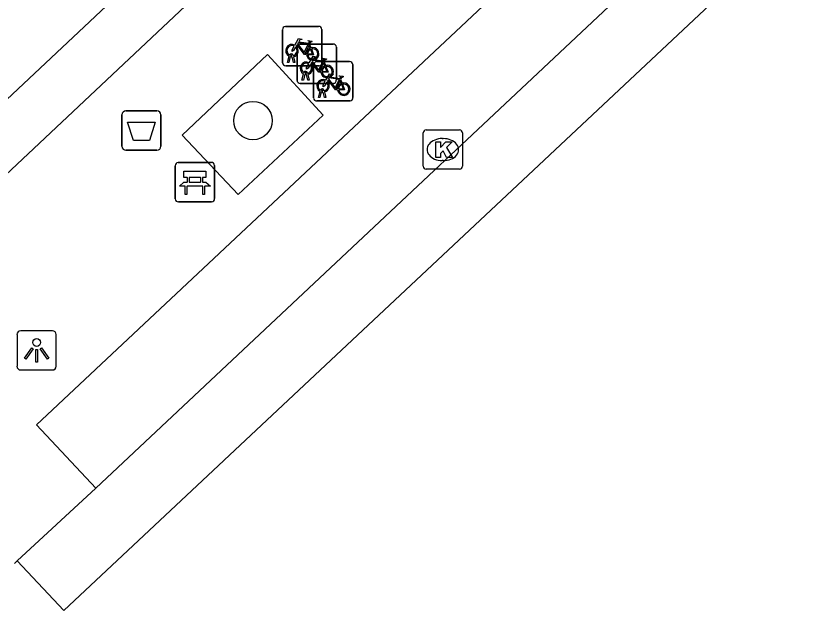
# Model space of a CAD drawing. Extents: x 162347 to 162868, y 381221 to 381813.
# Drawn here: x 162770.22 to 162790.14, y 381431.02 to 381446.15 of the extents above; entities that cross this region are included whole.
import ezdxf

# ---------------------------------------------------------------- set-up
doc = ezdxf.new("R2010")
doc.units = 0
for name, color, linetype in [('IMGEO_Afvalbak', 7, 'Continuous'), ('IMGEO_Bank', 7, 'Continuous'), ('IMGEO_Boom', 7, 'Continuous'), ('IMGEO_Fietsenrek', 7, 'Continuous'), ('IMGEO_Kolk', 7, 'Continuous'), ('IMGEO_Lichtpunt', 7, 'Continuous'), ('IMGEO_Pand', 7, 'Continuous'), ('IMGEO_Rijbaan_lokaal_gesloten', 7, 'Continuous'), ('IMGEO_Rijbaan_lokaal_open', 7, 'Continuous'), ('IMGEO_Voetpad_open', 7, 'Continuous')]:
    doc.layers.add(name, color=color, linetype=linetype)

msp = doc.modelspace()

# ---------------------------------------------------------------- linework, layer by layer
at = {"layer": 'IMGEO_Afvalbak'}
for p, q in [((162773.027, 381443.726), (162773.817, 381443.726)), ((162773.817, 381443.726), (162773.027, 381443.726)), ((162772.927, 381442.826), (162772.927, 381443.626)), ((162772.927, 381443.626), (162772.927, 381442.826)), ((162773.917, 381443.626), (162773.917, 381442.826)), ((162773.917, 381442.826), (162773.917, 381443.626)), ((162773.817, 381442.726), (162773.027, 381442.726)), ((162773.027, 381442.726), (162773.817, 381442.726))]:
    msp.add_line(p, q, dxfattribs=at)
msp.add_lwpolyline([(162773.07, 381443.44), (162773.774, 381443.44), (162773.625, 381442.97), (162773.219, 381442.97), (162773.07, 381443.44)], dxfattribs=at)
for centre, start, end in [((162773.027, 381443.626), 90, 180), ((162773.027, 381443.626), 90, 180), ((162773.817, 381443.626), 0, 90), ((162773.817, 381443.626), 360, 90), ((162773.027, 381442.826), 180, 270), ((162773.027, 381442.826), 180, 270), ((162773.817, 381442.826), 270, 0), ((162773.817, 381442.826), 270, 0)]:
    msp.add_arc(centre, 0.1, start, end, dxfattribs=at)
at = {"layer": 'IMGEO_Bank'}
for p, q in [((162774.281, 381441.488), (162774.281, 381442.329)), ((162774.281, 381442.329), (162774.281, 381441.488)), ((162774.356, 381442.413), (162775.197, 381442.413)), ((162775.197, 381442.413), (162774.356, 381442.413)), ((162775.281, 381442.338), (162775.281, 381441.497)), ((162775.281, 381441.497), (162775.281, 381442.338)), ((162774.59, 381441.919), (162774.59, 381442.025)), ((162774.634, 381442.025), (162774.634, 381441.919)), ((162774.922, 381442.031), (162774.64, 381442.031)), ((162774.64, 381441.913), (162774.922, 381441.913)), ((162774.928, 381441.919), (162774.928, 381442.025)), ((162774.972, 381442.025), (162774.972, 381441.919)), ((162774.978, 381441.811), (162774.585, 381441.811)), ((162775.206, 381441.413), (162774.365, 381441.413)), ((162774.365, 381441.413), (162775.206, 381441.413))]:
    msp.add_line(p, q, dxfattribs=at)
for points in [[(162774.584, 381442.031), (162774.498, 381442.031), (162774.498, 381442.192), (162775.061, 381442.192), (162775.061, 381442.031), (162774.978, 381442.031)], [(162774.528, 381441.811), (162774.386, 381441.811), (162774.498, 381441.913), (162774.584, 381441.913)], [(162774.978, 381441.913), (162775.061, 381441.913), (162775.173, 381441.811), (162775.034, 381441.811)], [(162774.578, 381441.804), (162774.578, 381441.597), (162774.535, 381441.597), (162774.535, 381441.804)], [(162775.028, 381441.804), (162775.028, 381441.597), (162774.984, 381441.597), (162774.984, 381441.804)]]:
    msp.add_lwpolyline(points, dxfattribs=at)
for centre, radius, start, end in [((162774.359, 381442.335), 0.0779, 92.4484, 184.2845), ((162774.359, 381442.335), 0.0779, 92.4484, 184.2845), ((162775.203, 381442.335), 0.0779, 2.4484, 94.2845), ((162775.203, 381442.335), 0.0779, 2.4484, 94.2845), ((162774.583, 381442.024), 0.00671, 2.8957, 87.1043), ((162774.583, 381441.92), 0.00671, 272.8957, 357.1043), ((162774.64, 381442.024), 0.00671, 92.8957, 177.1043), ((162774.64, 381441.92), 0.00671, 182.8957, 267.1043), ((162774.922, 381442.024), 0.00671, 2.8957, 87.1043), ((162774.922, 381441.92), 0.00671, 272.8957, 357.1043), ((162774.979, 381442.024), 0.00671, 92.8957, 177.1043), ((162774.979, 381441.92), 0.00671, 182.8957, 267.1043), ((162774.528, 381441.804), 0.00671, 2.8957, 87.1043), ((162774.585, 381441.804), 0.00671, 92.8957, 177.1043), ((162774.977, 381441.804), 0.00671, 2.8957, 87.1043), ((162775.034, 381441.804), 0.00671, 92.8957, 177.1043), ((162774.359, 381441.491), 0.0779, 182.4484, 274.2845), ((162774.359, 381441.491), 0.0779, 182.4484, 274.2845), ((162775.203, 381441.491), 0.0779, 272.4484, 4.2845), ((162775.203, 381441.491), 0.0779, 272.4484, 4.2845)]:
    msp.add_arc(centre, radius, start, end, dxfattribs=at)
at = {"layer": 'IMGEO_Boom'}
msp.add_circle((162776.256, 381443.48), 0.489, dxfattribs=at)
at = {"layer": 'IMGEO_Fietsenrek'}
for p, q in [((162777.083, 381445.875), (162777.924, 381445.875)), ((162777.924, 381445.875), (162777.083, 381445.875)), ((162777.008, 381444.95), (162777.008, 381445.791)), ((162777.008, 381445.791), (162777.008, 381444.95)), ((162778.008, 381445.8), (162778.008, 381444.959)), ((162778.008, 381444.959), (162778.008, 381445.8)), ((162777.376, 381444.501), (162777.376, 381445.342)), ((162777.376, 381445.342), (162777.376, 381444.501)), ((162777.451, 381445.426), (162778.292, 381445.426)), ((162778.292, 381445.426), (162777.451, 381445.426)), ((162777.695, 381445.424), (162777.731, 381445.329)), ((162778.376, 381445.351), (162778.376, 381444.51)), ((162778.376, 381444.51), (162778.376, 381445.351)), ((162777.135, 381444.959), (162777.174, 381445.119)), ((162777.204, 381445.107), (162777.169, 381444.959)), ((162777.246, 381445.131), (162777.245, 381445.135)), ((162777.287, 381444.959), (162777.253, 381445.101)), ((162777.277, 381445.142), (162777.278, 381445.135)), ((162777.285, 381445.105), (162777.32, 381444.959)), ((162777.933, 381444.875), (162777.092, 381444.875)), ((162777.092, 381444.875), (162777.933, 381444.875)), ((162777.169, 381444.959), (162777.135, 381444.959)), ((162777.32, 381444.959), (162777.287, 381444.959)), ((162777.798, 381444.054), (162777.798, 381444.895)), ((162777.798, 381444.895), (162777.798, 381444.054)), ((162777.873, 381444.979), (162778.714, 381444.979)), ((162778.714, 381444.979), (162777.873, 381444.979)), ((162778.063, 381444.975), (162778.099, 381444.88)), ((162778.798, 381444.904), (162778.798, 381444.063)), ((162778.798, 381444.063), (162778.798, 381444.904)), ((162777.503, 381444.51), (162777.542, 381444.67)), ((162777.572, 381444.658), (162777.537, 381444.51)), ((162777.614, 381444.682), (162777.613, 381444.686)), ((162777.655, 381444.51), (162777.621, 381444.652)), ((162777.645, 381444.693), (162777.646, 381444.686)), ((162777.653, 381444.656), (162777.688, 381444.51)), ((162777.537, 381444.51), (162777.503, 381444.51)), ((162777.688, 381444.51), (162777.655, 381444.51)), ((162778.485, 381444.528), (162778.521, 381444.433)), ((162778.301, 381444.426), (162777.46, 381444.426)), ((162777.46, 381444.426), (162778.301, 381444.426)), ((162778.036, 381444.235), (162778.035, 381444.239)), ((162778.067, 381444.246), (162778.068, 381444.239)), ((162777.925, 381444.063), (162777.964, 381444.223)), ((162777.959, 381444.063), (162777.925, 381444.063)), ((162777.994, 381444.211), (162777.959, 381444.063)), ((162778.077, 381444.063), (162778.043, 381444.205)), ((162778.075, 381444.209), (162778.11, 381444.063)), ((162778.11, 381444.063), (162778.077, 381444.063)), ((162778.723, 381443.979), (162777.882, 381443.979)), ((162777.882, 381443.979), (162778.723, 381443.979))]:
    msp.add_line(p, q, dxfattribs=at)
for points in [[(162777.321, 381445.401), (162777.416, 381445.565), (162777.502, 381445.551), (162777.504, 381445.542), (162777.448, 381445.531), (162777.421, 381445.486), (162777.677, 381445.445)], [(162777.664, 381445.42), (162777.407, 381445.461), (162777.39, 381445.432), (162777.557, 381445.212), (162777.664, 381445.42)], [(162777.677, 381445.445), (162777.702, 381445.494), (162777.696, 381445.498), (162777.673, 381445.502), (162777.661, 381445.509), (162777.66, 381445.512), (162777.662, 381445.517), (162777.757, 381445.502), (162777.759, 381445.492), (162777.749, 381445.479), (162777.737, 381445.473), (162777.723, 381445.479), (162777.695, 381445.424)], [(162777.342, 381445.349), (162777.29, 381445.259), (162777.25, 381445.234), (162777.251, 381445.281), (162777.306, 381445.375)], [(162777.617, 381445.157), (162777.567, 381445.157), (162777.376, 381445.408), (162777.357, 381445.376)], [(162777.712, 381445.322), (162777.682, 381445.399), (162777.573, 381445.181), (162777.616, 381445.181)], [(162777.646, 381445.181), (162777.766, 381445.18), (162777.722, 381445.294)], [(162777.742, 381445.301), (162777.797, 381445.156), (162777.647, 381445.156)], [(162777.689, 381444.952), (162777.784, 381445.116), (162777.87, 381445.102), (162777.872, 381445.093), (162777.816, 381445.082), (162777.789, 381445.037), (162778.045, 381444.996)], [(162778.045, 381444.996), (162778.07, 381445.045), (162778.064, 381445.049), (162778.041, 381445.053), (162778.029, 381445.06), (162778.028, 381445.063), (162778.03, 381445.068), (162778.125, 381445.053), (162778.127, 381445.043), (162778.117, 381445.03), (162778.105, 381445.024), (162778.091, 381445.03), (162778.063, 381444.975)], [(162777.71, 381444.9), (162777.658, 381444.81), (162777.618, 381444.785), (162777.619, 381444.832), (162777.674, 381444.926)], [(162777.985, 381444.708), (162777.935, 381444.708), (162777.744, 381444.959), (162777.725, 381444.927)], [(162778.032, 381444.971), (162777.775, 381445.012), (162777.758, 381444.983), (162777.925, 381444.763), (162778.032, 381444.971)], [(162778.08, 381444.873), (162778.05, 381444.95), (162777.941, 381444.732), (162777.984, 381444.732)], [(162778.014, 381444.732), (162778.134, 381444.731), (162778.09, 381444.845)], [(162778.11, 381444.852), (162778.165, 381444.707), (162778.015, 381444.707)], [(162778.111, 381444.505), (162778.206, 381444.669), (162778.292, 381444.655), (162778.294, 381444.646), (162778.238, 381444.635), (162778.211, 381444.59), (162778.467, 381444.549)], [(162778.132, 381444.453), (162778.08, 381444.363), (162778.04, 381444.338), (162778.041, 381444.385), (162778.096, 381444.479)], [(162778.407, 381444.261), (162778.357, 381444.261), (162778.166, 381444.512), (162778.147, 381444.48)], [(162778.454, 381444.524), (162778.197, 381444.565), (162778.18, 381444.536), (162778.347, 381444.316), (162778.454, 381444.524)], [(162778.502, 381444.426), (162778.472, 381444.503), (162778.363, 381444.285), (162778.406, 381444.285)], [(162778.467, 381444.549), (162778.492, 381444.598), (162778.486, 381444.602), (162778.463, 381444.606), (162778.451, 381444.613), (162778.45, 381444.616), (162778.452, 381444.621), (162778.547, 381444.606), (162778.549, 381444.596), (162778.539, 381444.583), (162778.527, 381444.577), (162778.513, 381444.583), (162778.485, 381444.528)], [(162778.436, 381444.285), (162778.556, 381444.284), (162778.512, 381444.398)], [(162778.532, 381444.405), (162778.587, 381444.26), (162778.437, 381444.26)]]:
    msp.add_lwpolyline(points, dxfattribs=at)
for centre, radius, start, end in [((162777.086, 381445.797), 0.0779, 92.4484, 184.2845), ((162777.086, 381445.797), 0.0779, 92.4484, 184.2845), ((162777.93, 381445.797), 0.0779, 2.4484, 94.2845), ((162777.93, 381445.797), 0.0779, 2.4484, 94.2845), ((162777.248, 381445.26), 0.159, 62.6766, 242.1369), ((162777.248, 381445.26), 0.129, 63.3192, 238.903), ((162777.248, 381445.26), 0.129, 283.6043, 43.4302), ((162777.248, 381445.26), 0.159, 283.5766, 46.6042), ((162777.454, 381445.348), 0.0779, 92.4484, 184.2845), ((162777.454, 381445.348), 0.0779, 92.4484, 184.2845), ((162777.775, 381445.176), 0.159, 113.3408, 178.3217), ((162777.775, 381445.176), 0.159, 187.0065, 105.7708), ((162777.775, 381445.176), 0.129, 113.923, 177.9556), ((162777.775, 381445.176), 0.129, 188.6715, 104.5883), ((162778.298, 381445.348), 0.0779, 2.4484, 94.2845), ((162778.298, 381445.348), 0.0779, 2.4484, 94.2845), ((162777.228, 381445.131), 0.0499, 12.8025, 158.6934), ((162777.248, 381445.26), 0.159, 253.9967, 271.7867), ((162777.228, 381445.131), 0.0174, 12.8025, 163.4502), ((162777.248, 381445.26), 0.129, 253.415, 269.0204), ((162777.086, 381444.953), 0.0779, 182.4484, 274.2845), ((162777.086, 381444.953), 0.0779, 182.4484, 274.2845), ((162777.616, 381444.811), 0.159, 62.6766, 242.1369), ((162777.616, 381444.811), 0.129, 63.3192, 238.903), ((162777.616, 381444.811), 0.129, 283.6043, 43.4302), ((162777.616, 381444.811), 0.159, 283.5766, 46.6042), ((162777.876, 381444.901), 0.0779, 92.4484, 184.2845), ((162777.876, 381444.901), 0.0779, 92.4484, 184.2845), ((162777.93, 381444.953), 0.0779, 272.4484, 4.2845), ((162777.93, 381444.953), 0.0779, 272.4484, 4.2845), ((162778.143, 381444.727), 0.159, 113.3408, 178.3217), ((162778.143, 381444.727), 0.159, 187.0065, 105.7708), ((162778.143, 381444.727), 0.129, 113.923, 177.9556), ((162778.143, 381444.727), 0.129, 188.6715, 104.5883), ((162778.72, 381444.901), 0.0779, 2.4484, 94.2845), ((162778.72, 381444.901), 0.0779, 2.4484, 94.2845), ((162777.596, 381444.682), 0.0499, 12.8025, 158.6934), ((162777.616, 381444.811), 0.159, 253.9967, 271.7867), ((162777.596, 381444.682), 0.0174, 12.8025, 163.4502), ((162777.616, 381444.811), 0.129, 253.415, 269.0204), ((162777.454, 381444.504), 0.0779, 182.4484, 274.2845), ((162777.454, 381444.504), 0.0779, 182.4484, 274.2845), ((162778.038, 381444.364), 0.159, 62.6766, 242.1369), ((162778.038, 381444.364), 0.129, 63.3192, 238.903), ((162778.038, 381444.364), 0.129, 283.6043, 43.4302), ((162778.038, 381444.364), 0.159, 283.5766, 46.6042), ((162778.298, 381444.504), 0.0779, 272.4484, 4.2845), ((162778.298, 381444.504), 0.0779, 272.4484, 4.2845), ((162778.565, 381444.28), 0.159, 187.0065, 105.7708), ((162778.018, 381444.235), 0.0499, 12.8025, 158.6934), ((162778.018, 381444.235), 0.0174, 12.8025, 163.4502), ((162778.038, 381444.364), 0.129, 253.415, 269.0204), ((162778.565, 381444.28), 0.159, 113.3408, 178.3217), ((162778.565, 381444.28), 0.129, 113.923, 177.9556), ((162778.565, 381444.28), 0.129, 188.6715, 104.5883), ((162777.876, 381444.057), 0.0779, 182.4484, 274.2845), ((162777.876, 381444.057), 0.0779, 182.4484, 274.2845), ((162778.038, 381444.364), 0.159, 253.9967, 271.7867), ((162778.72, 381444.057), 0.0779, 272.4484, 4.2845), ((162778.72, 381444.057), 0.0779, 272.4484, 4.2845)]:
    msp.add_arc(centre, radius, start, end, dxfattribs=at)
at = {"layer": 'IMGEO_Kolk'}
for p, q in [((162780.657, 381443.242), (162781.509, 381443.242)), ((162780.582, 381442.316), (162780.582, 381443.168)), ((162781.583, 381443.168), (162781.583, 381442.316)), ((162781.07, 381443.022), (162781.095, 381443.022)), ((162781.093, 381442.462), (162781.068, 381442.462)), ((162781.509, 381442.242), (162780.657, 381442.242))]:
    msp.add_line(p, q, dxfattribs=at)
for points in [[(162780.657, 381443.242), (162781.509, 381443.242)], [(162780.582, 381442.316), (162780.582, 381443.168)], [(162781.583, 381443.168), (162781.583, 381442.316)], [(162780.903, 381442.942), (162781.026, 381442.942), (162781.026, 381442.791), (162781.156, 381442.942), (162781.32, 381442.942), (162781.174, 381442.791), (162781.327, 381442.542), (162781.175, 381442.542), (162781.09, 381442.706), (162781.026, 381442.639), (162781.026, 381442.542), (162780.903, 381442.542), (162780.903, 381442.942)], [(162781.509, 381442.242), (162780.657, 381442.242)]]:
    msp.add_lwpolyline(points, dxfattribs=at)
for centre, start, end in [((162780.659, 381443.166), 91.552, 178.448), ((162780.659, 381443.166), 91.552, 178.448), ((162781.507, 381443.166), 1.552, 88.448), ((162781.507, 381443.166), 1.552, 88.448), ((162780.659, 381442.318), 181.552, 268.448), ((162780.659, 381442.318), 181.552, 268.448), ((162781.507, 381442.318), 271.552, 358.448), ((162781.507, 381442.318), 271.552, 358.448)]:
    msp.add_arc(centre, 0.0765, start, end, dxfattribs=at)
for centre, major_axis, ratio, start_param, end_param in [((162781.069, 381442.742), (-0.387, 0.002), 0.722429, 4.712389, 7.853982), ((162781.094, 381442.742), (-0.39, 0.002), 0.717154, 1.570796, 4.712389)]:
    msp.add_ellipse(centre, major_axis=major_axis, ratio=ratio, start_param=start_param, end_param=end_param, dxfattribs=at)
at = {"layer": 'IMGEO_Lichtpunt'}
for p, q in [((162771.161, 381438.131), (162770.353, 381438.131)), ((162771.161, 381438.131), (162770.353, 381438.131)), ((162770.259, 381438.036), (162770.259, 381437.229)), ((162770.259, 381438.036), (162770.259, 381437.229)), ((162771.255, 381437.229), (162771.255, 381438.036)), ((162771.255, 381437.229), (162771.255, 381438.036)), ((162770.353, 381437.135), (162771.161, 381437.135)), ((162770.353, 381437.135), (162771.161, 381437.135))]:
    msp.add_line(p, q, dxfattribs=at)
for points in [[(162770.633, 381437.7), (162770.672, 381437.672), (162770.484, 381437.41), (162770.446, 381437.437), (162770.633, 381437.7)], [(162770.845, 381437.672), (162770.883, 381437.699), (162771.07, 381437.437), (162771.031, 381437.409), (162770.845, 381437.672)], [(162770.735, 381437.652), (162770.782, 381437.652), (162770.782, 381437.33), (162770.735, 381437.33), (162770.735, 381437.652)]]:
    msp.add_lwpolyline(points, dxfattribs=at)
msp.add_circle((162770.758, 381437.834), 0.0994, dxfattribs=at)
for centre, start, end in [((162770.353, 381438.036), 90, 180), ((162770.353, 381438.036), 90, 180), ((162771.161, 381438.036), 0, 90), ((162771.161, 381438.036), 0, 90), ((162770.353, 381437.229), 180, 270), ((162770.353, 381437.229), 180, 270), ((162771.161, 381437.229), 270, 0), ((162771.161, 381437.229), 270, 360)]:
    msp.add_arc(centre, 0.0946, start, end, dxfattribs=at)
at = {"layer": 'IMGEO_Pand'}
msp.add_lwpolyline([(162757.597, 381441.444), (162762.133, 381436.621), (162793.032, 381465.683), (162788.482, 381470.52)], dxfattribs=at)
at = {"layer": 'IMGEO_Rijbaan_lokaal_gesloten'}
for points in [[(162794.963, 381455.443), (162796.149, 381454.202), (162771.451, 381431.019), (162770.259, 381432.276)], [(162789.882, 381450.69), (162772.259, 381434.128)], [(162772.259, 381434.128), (162770.259, 381432.276)]]:
    msp.add_lwpolyline(points, dxfattribs=at)
at = {"layer": 'IMGEO_Rijbaan_lokaal_open'}
msp.add_lwpolyline([(162770.259, 381432.276), (162770.191, 381432.212)], dxfattribs=at)
at = {"layer": 'IMGEO_Voetpad_open'}
for points in [[(162762.117, 381434.713), (162794.926, 381465.598)], [(162789.882, 381450.69), (162788.383, 381452.301), (162770.752, 381435.738), (162772.259, 381434.128)], [(162774.455, 381443.106), (162775.884, 381441.601), (162778.041, 381443.619), (162776.629, 381445.157), (162774.455, 381443.106)]]:
    msp.add_lwpolyline(points, dxfattribs=at)

doc.saveas('drawing.dxf')
